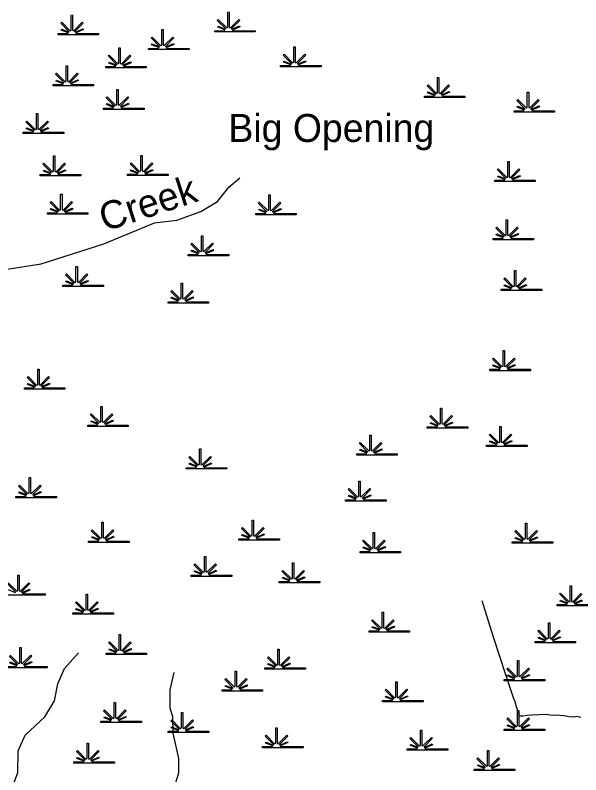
# Model space of a CAD drawing. Extents: x 2104537 to 2336408, y 34176 to 229611.
# Drawn here: x 2217755 to 2229888, y 120177 to 136477 of the extents above; entities that cross this region are included whole.
import ezdxf

# ---------------------------------------------------------------- set-up
doc = ezdxf.new("R2010")
doc.units = 0
for name, color, linetype in [('Exist Hydrographic Creek Single Shore', 7, 'Continuous'), ('Exist Hydrographic Misc Water Feature', 7, 'Continuous'), ('Exist Hydrographic Point Label', 7, 'Continuous'), ('Exist Hydrographic Swamp CELL', 7, 'Continuous'), ('Exist Road Non-System Type 51', 7, 'Continuous'), ('Old_Level_32', 7, 'Continuous')]:
    doc.layers.add(name, color=color, linetype=linetype)

msp = doc.modelspace()

# ---------------------------------------------------------------- linework, layer by layer
at = {"layer": 'Exist Hydrographic Creek Single Shore'}
msp.add_lwpolyline([(2217487, 131015), (2218311, 131143), (2219657, 131570), (2220746, 132018), (2221220, 132081), (2221735, 132267), (2222092, 132477), (2222340, 132787), (2222572, 132989)], dxfattribs=at)
at = {"layer": 'Exist Hydrographic Misc Water Feature'}
for points in [[(2218612, 116349), (2218493, 116774), (2218434, 116916), (2218307, 117079), (2218123, 117204), (2217689, 117383), (2217638, 117466), (2217637, 117699), (2217670, 117751), (2217676, 117977), (2217574, 118258), (2217347, 118623), (2217236, 118980), (2217235, 119206), (2217482, 119667), (2217713, 119952), (2217811, 120225), (2217816, 120694), (2217972, 121026), (2218394, 121421), (2218600, 121765), (2218673, 122131), (2218812, 122456), (2219110, 122792)], [(2219163, 116213), (2219329, 116397), (2219619, 116500), (2220077, 116586), (2220177, 116620), (2220524, 117079), (2220655, 117362), (2221028, 117598), (2221128, 117701), (2221267, 118033), (2221321, 118675), (2221253, 119949), (2221203, 120015), (2221268, 120217), (2221266, 120526), (2221146, 121073), (2221135, 121424), (2221076, 121605), (2221081, 121999), (2221162, 122375)]]:
    msp.add_lwpolyline(points, dxfattribs=at)
at = {"layer": 'Exist Hydrographic Swamp CELL'}
for points in [[(2218987, 136487), (2218987, 136154), (2219013, 136145), (2219194, 136327), (2219214, 136306), (2219037, 136128), (2219045, 136114), (2219208, 136188), (2219218, 136168), (2219054, 136097), (2219060, 136085), (2219545, 136085), (2219545, 136056), (2218675, 136056), (2218675, 136085), (2218885, 136085), (2218893, 136099), (2218740, 136159), (2218752, 136179), (2218903, 136116), (2218909, 136128), (2218731, 136306), (2218752, 136327), (2218933, 136145), (2218958, 136154), (2218958, 136487)], [(2222347, 136547), (2222347, 136215), (2222372, 136206), (2222553, 136388), (2222574, 136367), (2222396, 136189), (2222404, 136174), (2222568, 136249), (2222577, 136229), (2222413, 136157), (2222420, 136146), (2222904, 136145), (2222904, 136117), (2222034, 136117), (2222034, 136145), (2222245, 136146), (2222253, 136160), (2222100, 136220), (2222111, 136240), (2222262, 136177), (2222268, 136189), (2222091, 136367), (2222111, 136388), (2222292, 136206), (2222318, 136215), (2222318, 136547)], [(2217606, 124299), (2217787, 124117), (2217812, 124127), (2217812, 124459), (2217841, 124459), (2217841, 124127), (2217866, 124117), (2218048, 124299), (2218068, 124279), (2217890, 124100), (2217898, 124086), (2218062, 124161), (2218072, 124140), (2217908, 124069), (2217914, 124057), (2218399, 124057), (2218399, 124029), (2217528, 124029)], [(2217606, 124152), (2217757, 124089), (2217763, 124100), (2217585, 124279)], [(2230248, 123800), (2229378, 123800), (2229378, 123828), (2229589, 123829), (2229597, 123843), (2229444, 123903), (2229456, 123923), (2229606, 123860), (2229613, 123872), (2229435, 124050), (2229456, 124071), (2229637, 123889), (2229662, 123898), (2229662, 124230), (2229691, 124230), (2229691, 123898), (2229716, 123889), (2229898, 124071)], [(2229918, 124050), (2229740, 123872), (2229748, 123857), (2229912, 123932)], [(2229922, 123912), (2229758, 123840), (2229764, 123829), (2230248, 123828)], [(2217646, 122746), (2217828, 122564), (2217853, 122573), (2217853, 122906), (2217882, 122906), (2217882, 122573), (2217907, 122564), (2218088, 122746), (2218109, 122725), (2217931, 122547), (2217939, 122533), (2218103, 122607), (2218113, 122587), (2217949, 122516), (2217955, 122504), (2218439, 122504), (2218439, 122475), (2217569, 122475)], [(2217646, 122598), (2217797, 122535), (2217804, 122547), (2217626, 122725)], [(2217569, 122504), (2217780, 122504), (2217788, 122518), (2217635, 122578)]]:
    msp.add_lwpolyline(points, dxfattribs=at)
for points in [[(2220615, 135766), (2220825, 135766), (2220833, 135781), (2220680, 135840), (2220692, 135861), (2220843, 135798), (2220849, 135809), (2220672, 135988), (2220692, 136008), (2220873, 135826), (2220899, 135836), (2220899, 136168), (2220928, 136168), (2220928, 135836), (2220953, 135826), (2221134, 136008), (2221155, 135988), (2220977, 135809), (2220985, 135795), (2221148, 135869), (2221158, 135849), (2220994, 135778), (2221001, 135766), (2221485, 135766), (2221485, 135738), (2220615, 135738)], [(2223447, 135397), (2223657, 135397), (2223665, 135412), (2223512, 135471), (2223524, 135492), (2223675, 135429), (2223681, 135441), (2223504, 135619), (2223524, 135639), (2223705, 135457), (2223731, 135467), (2223731, 135799), (2223760, 135799), (2223760, 135467), (2223785, 135457), (2223966, 135639), (2223987, 135619), (2223809, 135441), (2223817, 135426), (2223980, 135501), (2223990, 135480), (2223826, 135409), (2223833, 135397), (2224317, 135397), (2224317, 135369), (2223447, 135369)], [(2219697, 135375), (2219907, 135375), (2219915, 135389), (2219762, 135449), (2219774, 135469), (2219925, 135406), (2219931, 135418), (2219754, 135596), (2219774, 135617), (2219955, 135435), (2219981, 135444), (2219981, 135777), (2220010, 135777), (2220009, 135444), (2220035, 135435), (2220216, 135617), (2220237, 135596), (2220059, 135418), (2220067, 135403), (2220230, 135478), (2220240, 135458), (2220076, 135386), (2220083, 135375), (2220567, 135375), (2220567, 135346), (2219697, 135346)], [(2218566, 134989), (2218777, 134990), (2218785, 135004), (2218632, 135063), (2218643, 135084), (2218794, 135021), (2218801, 135033), (2218623, 135211), (2218644, 135231), (2218825, 135050), (2218850, 135059), (2218850, 135391), (2218879, 135391), (2218879, 135059), (2218904, 135050), (2219086, 135231), (2219106, 135211), (2218928, 135033), (2218936, 135018), (2219100, 135093), (2219110, 135073), (2218946, 135001), (2218952, 134990), (2219436, 134989), (2219436, 134961), (2218566, 134961)], [(2226533, 134739), (2226744, 134739), (2226752, 134754), (2226599, 134813), (2226611, 134834), (2226762, 134771), (2226768, 134783), (2226590, 134961), (2226611, 134981), (2226792, 134799), (2226817, 134809), (2226817, 135141), (2226846, 135141), (2226846, 134809), (2226871, 134799), (2227053, 134981), (2227073, 134961), (2226895, 134783), (2226903, 134768), (2227067, 134843), (2227077, 134822), (2226913, 134751), (2226919, 134739), (2227404, 134739), (2227404, 134711), (2226533, 134711)], [(2219649, 134484), (2219859, 134484), (2219867, 134499), (2219714, 134558), (2219726, 134579), (2219877, 134516), (2219883, 134527), (2219705, 134706), (2219726, 134726), (2219907, 134544), (2219932, 134554), (2219932, 134886), (2219961, 134886), (2219961, 134554), (2219987, 134544), (2220168, 134726), (2220188, 134706), (2220011, 134527), (2220019, 134513), (2220182, 134587), (2220192, 134567), (2220028, 134496), (2220035, 134484), (2220519, 134484), (2220519, 134456), (2219649, 134456)], [(2228457, 134427), (2228668, 134427), (2228676, 134442), (2228523, 134501), (2228534, 134522), (2228685, 134459), (2228691, 134470), (2228514, 134649), (2228534, 134669), (2228715, 134487), (2228741, 134497), (2228741, 134829), (2228770, 134829), (2228770, 134497), (2228795, 134487), (2228976, 134669), (2228997, 134649), (2228819, 134470), (2228827, 134456), (2228991, 134530), (2229000, 134510), (2228836, 134439), (2228843, 134427), (2229327, 134427), (2229327, 134399), (2228457, 134399)], [(2217927, 133964), (2218138, 133964), (2218146, 133979), (2217993, 134038), (2218004, 134059), (2218155, 133996), (2218162, 134007), (2217984, 134186), (2218004, 134206), (2218186, 134024), (2218211, 134034), (2218211, 134366), (2218240, 134366), (2218240, 134034), (2218265, 134024), (2218446, 134206), (2218467, 134186), (2218289, 134007), (2218297, 133993), (2218461, 134067), (2218471, 134047), (2218307, 133976), (2218313, 133964), (2218797, 133964), (2218797, 133936), (2217927, 133936)], [(2218294, 133057), (2218505, 133058), (2218513, 133072), (2218360, 133131), (2218372, 133152), (2218522, 133089), (2218529, 133101), (2218351, 133279), (2218372, 133299), (2218553, 133117), (2218578, 133127), (2218578, 133459), (2218607, 133459), (2218607, 133127), (2218632, 133117), (2218814, 133299), (2218834, 133279), (2218656, 133101), (2218664, 133086), (2218828, 133161), (2218838, 133141), (2218674, 133069), (2218680, 133058), (2219164, 133057), (2219164, 133029), (2218294, 133029)], [(2220166, 133064), (2220376, 133064), (2220384, 133079), (2220231, 133138), (2220243, 133159), (2220394, 133096), (2220400, 133107), (2220223, 133285), (2220243, 133306), (2220424, 133124), (2220450, 133134), (2220450, 133466), (2220479, 133466), (2220478, 133134), (2220504, 133124), (2220685, 133306), (2220706, 133285), (2220528, 133107), (2220536, 133093), (2220699, 133167), (2220709, 133147), (2220545, 133076), (2220552, 133064), (2221036, 133064), (2221036, 133035), (2220166, 133035)], [(2228041, 132936), (2228252, 132936), (2228260, 132950), (2228107, 133010), (2228118, 133030), (2228269, 132968), (2228276, 132979), (2228098, 133157), (2228118, 133178), (2228299, 132996), (2228325, 133005), (2228325, 133338), (2228354, 133338), (2228354, 133005), (2228379, 132996), (2228560, 133178), (2228581, 133157), (2228403, 132979), (2228411, 132965), (2228575, 133039), (2228584, 133019), (2228421, 132948), (2228427, 132936), (2228911, 132936), (2228911, 132907), (2228041, 132907)], [(2218446, 132233), (2218657, 132234), (2218665, 132248), (2218512, 132308), (2218523, 132328), (2218674, 132265), (2218681, 132277), (2218503, 132455), (2218523, 132476), (2218704, 132294), (2218730, 132303), (2218730, 132635), (2218759, 132635), (2218759, 132303), (2218784, 132294), (2218965, 132476), (2218986, 132455), (2218808, 132277), (2218816, 132262), (2218980, 132337), (2218989, 132317), (2218826, 132245), (2218832, 132234), (2219316, 132233), (2219316, 132205), (2218446, 132205)], [(2222914, 132222), (2223124, 132223), (2223132, 132237), (2222979, 132297), (2222991, 132317), (2223142, 132254), (2223148, 132266), (2222970, 132444), (2222991, 132465), (2223172, 132283), (2223197, 132292), (2223197, 132624), (2223226, 132624), (2223226, 132292), (2223252, 132283), (2223433, 132465), (2223453, 132444), (2223276, 132266), (2223284, 132251), (2223447, 132326), (2223457, 132306), (2223293, 132234), (2223300, 132223), (2223784, 132222), (2223784, 132194), (2222914, 132194)], [(2228006, 131687), (2228217, 131687), (2228225, 131702), (2228072, 131761), (2228084, 131782), (2228235, 131719), (2228241, 131730), (2228063, 131909), (2228084, 131929), (2228265, 131747), (2228290, 131757), (2228290, 132089), (2228319, 132089), (2228319, 131757), (2228344, 131747), (2228526, 131929), (2228546, 131909), (2228368, 131730), (2228376, 131716), (2228540, 131790), (2228550, 131770), (2228386, 131699), (2228392, 131687), (2228877, 131687), (2228877, 131659), (2228006, 131659)], [(2221465, 131343), (2221675, 131343), (2221683, 131358), (2221530, 131417), (2221542, 131438), (2221693, 131375), (2221699, 131386), (2221521, 131564), (2221542, 131585), (2221723, 131403), (2221748, 131413), (2221748, 131745), (2221777, 131745), (2221777, 131413), (2221803, 131403), (2221984, 131585), (2222004, 131564), (2221827, 131386), (2221835, 131372), (2221998, 131446), (2222008, 131426), (2221844, 131355), (2221851, 131343), (2222335, 131343), (2222335, 131314), (2221465, 131314)], [(2218776, 130683), (2218986, 130683), (2218994, 130697), (2218841, 130757), (2218853, 130777), (2219004, 130715), (2219010, 130726), (2218832, 130904), (2218853, 130925), (2219034, 130743), (2219059, 130752), (2219059, 131085), (2219088, 131085), (2219088, 130752), (2219114, 130743), (2219295, 130925), (2219315, 130904), (2219138, 130726), (2219146, 130712), (2219309, 130786), (2219319, 130766), (2219155, 130695), (2219162, 130683), (2219646, 130683), (2219646, 130654), (2218776, 130654)], [(2228179, 130596), (2228390, 130596), (2228398, 130610), (2228245, 130670), (2228256, 130690), (2228407, 130627), (2228414, 130639), (2228236, 130817), (2228256, 130838), (2228437, 130656), (2228463, 130665), (2228463, 130998), (2228492, 130998), (2228492, 130665), (2228517, 130656), (2228698, 130838), (2228719, 130817), (2228541, 130639), (2228549, 130625), (2228713, 130699), (2228722, 130679), (2228558, 130608), (2228565, 130596), (2229049, 130596), (2229049, 130567), (2228179, 130567)], [(2221035, 130328), (2221245, 130328), (2221253, 130343), (2221100, 130402), (2221112, 130423), (2221263, 130360), (2221269, 130371), (2221091, 130550), (2221112, 130570), (2221293, 130388), (2221318, 130398), (2221318, 130730), (2221347, 130730), (2221347, 130398), (2221372, 130388), (2221554, 130570), (2221574, 130550), (2221397, 130371), (2221405, 130357), (2221568, 130431), (2221578, 130411), (2221414, 130340), (2221420, 130328), (2221905, 130328), (2221905, 130300), (2221035, 130300)], [(2227937, 128878), (2228148, 128878), (2228156, 128893), (2228003, 128952), (2228014, 128973), (2228165, 128910), (2228172, 128921), (2227994, 129099), (2228014, 129120), (2228196, 128938), (2228221, 128947), (2228221, 129280), (2228250, 129280), (2228250, 128947), (2228275, 128938), (2228456, 129120), (2228477, 129099), (2228299, 128921), (2228307, 128907), (2228471, 128981), (2228480, 128961), (2228317, 128890), (2228323, 128878), (2228807, 128878), (2228807, 128849), (2227937, 128849)], [(2217953, 128479), (2218164, 128479), (2218172, 128493), (2218019, 128553), (2218030, 128573), (2218181, 128511), (2218187, 128522), (2218010, 128700), (2218030, 128721), (2218211, 128539), (2218237, 128548), (2218237, 128881), (2218266, 128881), (2218266, 128548), (2218291, 128539), (2218472, 128721), (2218493, 128700), (2218315, 128522), (2218323, 128508), (2218487, 128582), (2218496, 128562), (2218332, 128491), (2218339, 128479), (2218823, 128479), (2218823, 128450), (2217953, 128450)], [(2219311, 127680), (2219521, 127681), (2219529, 127695), (2219376, 127755), (2219388, 127775), (2219539, 127712), (2219545, 127724), (2219368, 127902), (2219388, 127923), (2219569, 127741), (2219595, 127750), (2219595, 128082), (2219624, 128082), (2219624, 127750), (2219649, 127741), (2219830, 127923), (2219851, 127902), (2219673, 127724), (2219681, 127709), (2219844, 127784), (2219854, 127764), (2219690, 127692), (2219697, 127681), (2220181, 127680), (2220181, 127652), (2219311, 127652)], [(2226596, 127643), (2226807, 127644), (2226815, 127658), (2226662, 127718), (2226673, 127738), (2226824, 127675), (2226831, 127687), (2226653, 127865), (2226674, 127886), (2226855, 127704), (2226880, 127713), (2226880, 128045), (2226909, 128045), (2226909, 127713), (2226934, 127704), (2227116, 127886), (2227136, 127865), (2226958, 127687), (2226966, 127672), (2227130, 127747), (2227140, 127727), (2226976, 127655), (2226982, 127644), (2227466, 127643), (2227466, 127615), (2226596, 127615)], [(2227868, 127248), (2228078, 127248), (2228086, 127262), (2227933, 127322), (2227945, 127343), (2228096, 127280), (2228102, 127291), (2227925, 127469), (2227945, 127490), (2228126, 127308), (2228152, 127317), (2228152, 127650), (2228181, 127650), (2228180, 127317), (2228206, 127308), (2228387, 127490), (2228408, 127469), (2228230, 127291), (2228238, 127277), (2228401, 127351), (2228411, 127331), (2228247, 127260), (2228254, 127248), (2228738, 127248), (2228738, 127219), (2227868, 127219)], [(2225081, 127066), (2225292, 127066), (2225300, 127081), (2225147, 127140), (2225158, 127161), (2225309, 127098), (2225315, 127109), (2225138, 127287), (2225158, 127308), (2225339, 127126), (2225365, 127135), (2225365, 127468), (2225394, 127468), (2225394, 127135), (2225419, 127126), (2225600, 127308), (2225621, 127287), (2225443, 127109), (2225451, 127095), (2225615, 127169), (2225624, 127149), (2225460, 127078), (2225467, 127066), (2225951, 127066), (2225951, 127037), (2225081, 127037)], [(2221423, 126767), (2221633, 126768), (2221641, 126782), (2221488, 126841), (2221500, 126862), (2221651, 126799), (2221657, 126811), (2221479, 126989), (2221500, 127009), (2221681, 126827), (2221706, 126837), (2221706, 127169), (2221735, 127169), (2221735, 126837), (2221761, 126827), (2221942, 127009), (2221962, 126989), (2221785, 126811), (2221793, 126796), (2221956, 126871), (2221966, 126851), (2221802, 126779), (2221809, 126768), (2222293, 126767), (2222293, 126739), (2221423, 126739)], [(2217769, 126151), (2217980, 126151), (2217988, 126166), (2217835, 126225), (2217846, 126246), (2217997, 126183), (2218003, 126195), (2217826, 126373), (2217846, 126393), (2218027, 126211), (2218053, 126221), (2218053, 126553), (2218082, 126553), (2218082, 126221), (2218107, 126211), (2218288, 126393), (2218309, 126373), (2218131, 126195), (2218139, 126180), (2218303, 126255), (2218312, 126234), (2218148, 126163), (2218155, 126151), (2218639, 126151), (2218639, 126123), (2217769, 126123)], [(2224840, 126079), (2225051, 126079), (2225059, 126094), (2224906, 126153), (2224918, 126174), (2225069, 126111), (2225075, 126122), (2224897, 126301), (2224918, 126321), (2225099, 126139), (2225124, 126149), (2225124, 126481), (2225153, 126481), (2225153, 126149), (2225178, 126139), (2225360, 126321), (2225380, 126301), (2225202, 126122), (2225210, 126108), (2225374, 126182), (2225384, 126162), (2225220, 126091), (2225226, 126079), (2225711, 126079), (2225711, 126051), (2224840, 126051)], [(2219330, 125193), (2219541, 125194), (2219549, 125208), (2219396, 125267), (2219407, 125288), (2219558, 125225), (2219564, 125237), (2219387, 125415), (2219407, 125435), (2219588, 125253), (2219614, 125263), (2219614, 125595), (2219643, 125595), (2219643, 125263), (2219668, 125253), (2219849, 125435), (2219870, 125415), (2219692, 125237), (2219700, 125222), (2219864, 125297), (2219873, 125276), (2219709, 125205), (2219716, 125194), (2220200, 125193), (2220200, 125165), (2219330, 125165)], [(2222553, 125241), (2222764, 125242), (2222772, 125256), (2222619, 125315), (2222630, 125336), (2222781, 125273), (2222788, 125285), (2222610, 125463), (2222630, 125483), (2222811, 125301), (2222837, 125311), (2222837, 125643), (2222866, 125643), (2222866, 125311), (2222891, 125301), (2223072, 125483), (2223093, 125463), (2222915, 125285), (2222923, 125270), (2223087, 125345), (2223096, 125325), (2222932, 125253), (2222939, 125242), (2223423, 125241), (2223423, 125213), (2222553, 125213)], [(2228416, 125176), (2228627, 125176), (2228635, 125191), (2228482, 125250), (2228494, 125271), (2228644, 125208), (2228651, 125220), (2228473, 125398), (2228494, 125418), (2228675, 125236), (2228700, 125246), (2228700, 125578), (2228729, 125578), (2228729, 125246), (2228754, 125236), (2228936, 125418), (2228956, 125398), (2228778, 125220), (2228786, 125205), (2228950, 125280), (2228960, 125259), (2228796, 125188), (2228802, 125176), (2229286, 125176), (2229286, 125148), (2228416, 125148)], [(2225153, 124972), (2225364, 124972), (2225372, 124986), (2225219, 125046), (2225230, 125067), (2225381, 125004), (2225388, 125015), (2225210, 125193), (2225230, 125214), (2225412, 125032), (2225437, 125041), (2225437, 125374), (2225466, 125374), (2225466, 125041), (2225491, 125032), (2225672, 125214), (2225693, 125193), (2225515, 125015), (2225523, 125001), (2225687, 125075), (2225696, 125055), (2225533, 124984), (2225539, 124972), (2226023, 124972), (2226023, 124943), (2225153, 124943)], [(2221531, 124462), (2221742, 124462), (2221750, 124476), (2221597, 124536), (2221609, 124556), (2221760, 124493), (2221766, 124505), (2221588, 124683), (2221609, 124704), (2221790, 124522), (2221815, 124531), (2221815, 124864), (2221844, 124864), (2221844, 124531), (2221869, 124522), (2222051, 124704), (2222071, 124683), (2221893, 124505), (2221901, 124491), (2222065, 124565), (2222075, 124545), (2221911, 124474), (2221917, 124462), (2222402, 124462), (2222402, 124433), (2221531, 124433)], [(2223421, 124322), (2223632, 124322), (2223640, 124337), (2223487, 124396), (2223499, 124417), (2223649, 124354), (2223656, 124365), (2223478, 124543), (2223499, 124564), (2223680, 124382), (2223705, 124392), (2223705, 124724), (2223734, 124724), (2223734, 124392), (2223759, 124382), (2223941, 124564), (2223961, 124543), (2223783, 124365), (2223791, 124351), (2223955, 124425), (2223965, 124405), (2223801, 124334), (2223807, 124322), (2224291, 124322), (2224291, 124293), (2223421, 124293)], [(2218994, 123650), (2219204, 123650), (2219212, 123664), (2219059, 123724), (2219071, 123744), (2219222, 123682), (2219228, 123693), (2219050, 123871), (2219071, 123892), (2219252, 123710), (2219277, 123719), (2219277, 124052), (2219306, 124052), (2219306, 123719), (2219331, 123710), (2219513, 123892), (2219533, 123871), (2219356, 123693), (2219364, 123679), (2219527, 123753), (2219537, 123733), (2219373, 123662), (2219379, 123650), (2219864, 123650), (2219864, 123621), (2218994, 123621)], [(2225346, 123263), (2225556, 123263), (2225564, 123278), (2225411, 123337), (2225423, 123358), (2225574, 123295), (2225580, 123306), (2225402, 123484), (2225423, 123505), (2225604, 123323), (2225629, 123333), (2225629, 123665), (2225658, 123665), (2225658, 123333), (2225684, 123323), (2225865, 123505), (2225885, 123484), (2225708, 123306), (2225716, 123292), (2225879, 123366), (2225889, 123346), (2225725, 123275), (2225731, 123263), (2226216, 123263), (2226216, 123234), (2225346, 123234)], [(2228908, 123037), (2229119, 123037), (2229127, 123052), (2228974, 123111), (2228985, 123132), (2229136, 123069), (2229143, 123080), (2228965, 123259), (2228985, 123279), (2229166, 123097), (2229192, 123107), (2229192, 123439), (2229221, 123439), (2229221, 123107), (2229246, 123097), (2229427, 123279), (2229448, 123259), (2229270, 123080), (2229278, 123066), (2229442, 123140), (2229451, 123120), (2229287, 123049), (2229294, 123037), (2229778, 123037), (2229778, 123009), (2228908, 123009)], [(2219704, 122785), (2219914, 122785), (2219922, 122799), (2219769, 122859), (2219781, 122879), (2219932, 122816), (2219938, 122828), (2219761, 123006), (2219781, 123027), (2219962, 122845), (2219988, 122854), (2219988, 123187), (2220017, 123187), (2220017, 122854), (2220042, 122845), (2220223, 123027), (2220244, 123006), (2220066, 122828), (2220074, 122814), (2220238, 122888), (2220247, 122868), (2220083, 122797), (2220090, 122785), (2220574, 122785), (2220574, 122756), (2219704, 122756)], [(2223109, 122469), (2223319, 122469), (2223327, 122483), (2223174, 122543), (2223186, 122563), (2223337, 122500), (2223343, 122512), (2223165, 122690), (2223186, 122711), (2223367, 122529), (2223392, 122538), (2223392, 122871), (2223421, 122871), (2223421, 122538), (2223447, 122529), (2223628, 122711), (2223648, 122690), (2223471, 122512), (2223479, 122498), (2223642, 122572), (2223652, 122552), (2223488, 122481), (2223495, 122469), (2223979, 122469), (2223979, 122440), (2223109, 122440)], [(2228245, 122224), (2228456, 122224), (2228464, 122239), (2228311, 122298), (2228323, 122319), (2228473, 122256), (2228480, 122267), (2228302, 122446), (2228323, 122466), (2228504, 122284), (2228529, 122294), (2228529, 122626), (2228558, 122626), (2228558, 122294), (2228583, 122284), (2228765, 122466), (2228785, 122446), (2228607, 122267), (2228615, 122253), (2228779, 122327), (2228789, 122307), (2228625, 122236), (2228631, 122224), (2229115, 122224), (2229115, 122196), (2228245, 122196)], [(2222192, 122002), (2222403, 122002), (2222411, 122016), (2222258, 122076), (2222269, 122096), (2222420, 122033), (2222427, 122045), (2222249, 122223), (2222270, 122244), (2222451, 122062), (2222476, 122071), (2222476, 122404), (2222505, 122404), (2222505, 122071), (2222530, 122062), (2222711, 122244), (2222732, 122223), (2222554, 122045), (2222562, 122031), (2222726, 122105), (2222736, 122085), (2222572, 122014), (2222578, 122002), (2223062, 122002), (2223062, 121973), (2222192, 121973)], [(2225634, 121771), (2225845, 121771), (2225853, 121785), (2225700, 121845), (2225711, 121865), (2225862, 121802), (2225869, 121814), (2225691, 121992), (2225711, 122013), (2225893, 121831), (2225918, 121840), (2225918, 122173), (2225947, 122173), (2225947, 121840), (2225972, 121831), (2226153, 122013), (2226174, 121992), (2225996, 121814), (2226004, 121800), (2226168, 121874), (2226178, 121854), (2226014, 121783), (2226020, 121771), (2226504, 121771), (2226504, 121742), (2225634, 121742)], [(2219595, 121328), (2219805, 121328), (2219813, 121342), (2219660, 121402), (2219672, 121423), (2219823, 121360), (2219829, 121371), (2219651, 121549), (2219672, 121570), (2219853, 121388), (2219878, 121397), (2219878, 121730), (2219907, 121730), (2219907, 121397), (2219933, 121388), (2220114, 121570), (2220134, 121549), (2219957, 121371), (2219965, 121357), (2220128, 121431), (2220138, 121411), (2219974, 121340), (2219981, 121328), (2220465, 121328), (2220465, 121299), (2219595, 121299)], [(2221038, 121111), (2221248, 121111), (2221256, 121126), (2221103, 121185), (2221115, 121206), (2221266, 121143), (2221272, 121154), (2221094, 121333), (2221115, 121353), (2221296, 121171), (2221321, 121181), (2221321, 121513), (2221350, 121513), (2221350, 121181), (2221376, 121171), (2221557, 121353), (2221577, 121333), (2221400, 121154), (2221408, 121140), (2221571, 121214), (2221581, 121194), (2221417, 121123), (2221424, 121111), (2221908, 121111), (2221908, 121083), (2221038, 121083)], [(2228245, 121154), (2228456, 121155), (2228464, 121169), (2228311, 121228), (2228323, 121249), (2228473, 121186), (2228480, 121198), (2228302, 121376), (2228323, 121396), (2228504, 121215), (2228529, 121224), (2228529, 121556), (2228558, 121556), (2228558, 121224), (2228583, 121215), (2228765, 121396), (2228785, 121376), (2228607, 121198), (2228615, 121183), (2228779, 121258), (2228789, 121238), (2228625, 121166), (2228631, 121155), (2229115, 121154), (2229115, 121126), (2228245, 121126)], [(2223061, 120784), (2223271, 120784), (2223279, 120798), (2223126, 120858), (2223138, 120879), (2223289, 120816), (2223295, 120827), (2223117, 121005), (2223138, 121026), (2223319, 120844), (2223344, 120853), (2223344, 121186), (2223373, 121186), (2223373, 120853), (2223399, 120844), (2223580, 121026), (2223600, 121005), (2223423, 120827), (2223431, 120813), (2223594, 120887), (2223604, 120867), (2223440, 120796), (2223446, 120784), (2223931, 120784), (2223931, 120755), (2223061, 120755)], [(2226163, 120736), (2226374, 120736), (2226382, 120750), (2226229, 120810), (2226241, 120830), (2226391, 120767), (2226398, 120779), (2226220, 120957), (2226241, 120978), (2226422, 120796), (2226447, 120805), (2226447, 121138), (2226476, 121138), (2226476, 120805), (2226501, 120796), (2226683, 120978), (2226703, 120957), (2226525, 120779), (2226533, 120765), (2226697, 120839), (2226707, 120819), (2226543, 120748), (2226549, 120736), (2227033, 120736), (2227033, 120707), (2226163, 120707)], [(2219012, 120455), (2219223, 120455), (2219231, 120470), (2219078, 120529), (2219090, 120550), (2219240, 120487), (2219247, 120498), (2219069, 120676), (2219090, 120697), (2219271, 120515), (2219296, 120525), (2219296, 120857), (2219325, 120857), (2219325, 120525), (2219350, 120515), (2219532, 120697), (2219552, 120676), (2219374, 120498), (2219382, 120484), (2219546, 120558), (2219556, 120538), (2219392, 120467), (2219398, 120455), (2219882, 120455), (2219882, 120426), (2219012, 120426)], [(2227604, 120299), (2227815, 120299), (2227823, 120313), (2227670, 120373), (2227681, 120394), (2227832, 120331), (2227839, 120342), (2227661, 120520), (2227681, 120541), (2227862, 120359), (2227888, 120368), (2227888, 120701), (2227917, 120701), (2227917, 120368), (2227942, 120359), (2228123, 120541), (2228144, 120520), (2227966, 120342), (2227974, 120328), (2228138, 120402), (2228147, 120382), (2227983, 120311), (2227990, 120299), (2228474, 120299), (2228474, 120270), (2227604, 120270)]]:
    msp.add_lwpolyline(points, close=True, dxfattribs=at)
at = {"layer": 'Exist Road Non-System Type 51'}
msp.add_lwpolyline([(2227765, 123914), (2228009, 123135), (2228279, 122310), (2228439, 121839), (2228473, 121750), (2228510, 121622), (2228560, 121478), (2228563, 121462), (2228581, 121451), (2228603, 121445), (2228642, 121444), (2228741, 121459), (2228847, 121462), (2229143, 121478), (2229275, 121456), (2229351, 121464), (2229521, 121452), (2229638, 121430), (2229738, 121424), (2229772, 121431), (2229806, 121434), (2229863, 121423), (2229888, 121410)], dxfattribs=at)

# ---------------------------------------------------------------- texts
at = {"layer": 'Exist Hydrographic Point Label'}
msp.add_text('Big Opening', height=600, dxfattribs=at).set_placement((2222329, 133757))
at = {"layer": 'Old_Level_32'}
msp.add_text('Creek', height=600, rotation=17.9698, dxfattribs=at).set_placement((2219674, 131829))

doc.saveas('drawing.dxf')
